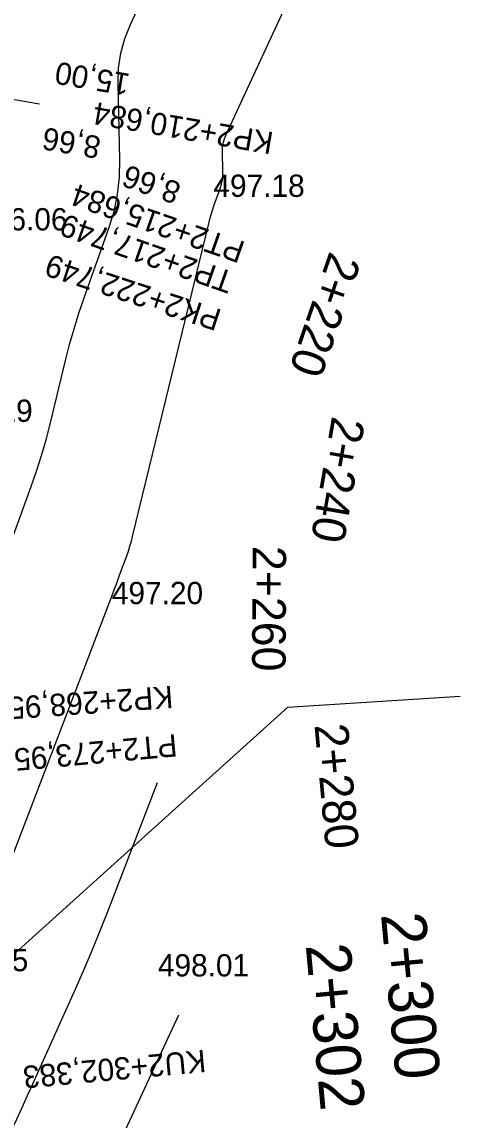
# Model space of a CAD drawing. Extents: x -636600 to -628587, y -1090963 to -1085869.
# Drawn here: x -629667.1 to -629627.9, y -1089068.4 to -1088969.9 of the extents above; entities that cross this region are included whole.
import ezdxf

# ---------------------------------------------------------------- set-up
doc = ezdxf.new("R2010")
doc.units = 0
for name, color, linetype in [('01_OBVOD PÚ', 7, 'Continuous'), ('Ex_Major Contours', 7, 'Continuous'), ('Ex_Minor Contours', 7, 'Continuous'), ('HEKTOMETRY100', 7, 'Continuous'), ('HEKTOMETRY20', 7, 'Continuous'), ('HL_BODY', 7, 'Continuous'), ('koty_vše', 7, 'Continuous'), ('POLOMERY', 7, 'Continuous')]:
    doc.layers.add(name, color=color, linetype=linetype)

msp = doc.modelspace()

# ---------------------------------------------------------------- linework, layer by layer
at = {"layer": '01_OBVOD PÚ'}
msp.add_lwpolyline([(-629740.298, -1089118.004), (-629729.323, -1089107.537), (-629702.443, -1089084.717), (-629694.333, -1089077.397), (-629684.893, -1089068.877), (-629677.843, -1089062.517), (-629643.313, -1089031.367), (-629627.88, -1089030.372)], dxfattribs=at)
at = {"layer": 'Ex_Major Contours'}
msp.add_lwpolyline([(-629675.713, -1089090.04), (-629674.975, -1089085.78), (-629674.757, -1089084.718), (-629674.474, -1089083.677), (-629674.125, -1089082.655), (-629673.712, -1089081.653), (-629671.928, -1089077.684), (-629671.48, -1089076.693), (-629671.029, -1089075.703), (-629670.576, -1089074.714), (-629670.119, -1089073.727), (-629668.094, -1089069.37), (-629667.605, -1089068.315), (-629667.12, -1089067.257), (-629666.639, -1089066.198), (-629666.161, -1089065.137), (-629662.403, -1089056.758), (-629661.63, -1089055.002), (-629660.88, -1089053.237), (-629660.154, -1089051.462), (-629659.451, -1089049.677), (-629654.986, -1089038.111)], dxfattribs=at)
at = {"layer": 'Ex_Minor Contours'}
for points in [[(-629669.62, -1089020.627), (-629666.311, -1089011.572), (-629665.827, -1089010.188), (-629665.383, -1089008.791), (-629664.977, -1089007.382), (-629664.611, -1089005.962), (-629663.226, -1089000.256), (-629662.862, -1088998.834), (-629662.461, -1088997.424), (-629662.025, -1088996.024), (-629661.552, -1088994.636), (-629659.342, -1088988.405), (-629658.881, -1088986.894), (-629658.563, -1088985.36), (-629658.387, -1088983.804), (-629658.354, -1088982.224), (-629658.517, -1088975.412), (-629658.473, -1088974.04), (-629658.275, -1088972.7), (-629657.923, -1088971.391), (-629657.417, -1088970.115), (-629655.085, -1088965.073)], [(-629669.85, -1089049.574), (-629659.026, -1089021.251), (-629658.862, -1089020.821), (-629658.7, -1089020.389), (-629658.54, -1089019.958), (-629658.381, -1089019.526), (-629657.749, -1089017.795), (-629657.597, -1089017.361), (-629657.457, -1089016.923), (-629657.33, -1089016.481), (-629657.215, -1089016.035), (-629650.403, -1088987.973), (-629650.301, -1088987.573), (-629650.188, -1088987.177), (-629650.066, -1088986.784), (-629649.933, -1088986.393), (-629649.381, -1088984.838), (-629649.262, -1088984.446), (-629649.179, -1088984.049), (-629649.134, -1088983.645), (-629649.125, -1088983.236), (-629649.165, -1088981.577), (-629649.152, -1088981.168), (-629649.093, -1088980.769), (-629648.988, -1088980.379), (-629648.837, -1088979.998), (-629642.347, -1088965.968)], [(-629653.1, -1089058.991), (-629660.738, -1089075.427), (-629661.72, -1089077.548), (-629662.695, -1089079.672), (-629663.663, -1089081.798), (-629664.625, -1089083.928), (-629667.049, -1089089.321)]]:
    msp.add_lwpolyline(points, dxfattribs=at)
at = {"layer": 'HL_BODY'}
msp.add_lwpolyline([(-629675.406, -1088975.543), (-629665.549, -1088977.228)], dxfattribs=at)
at = {"layer": 'POLOMERY'}
msp.add_lwpolyline([(-629675.406, -1088975.543), (-629665.549, -1088977.228)], dxfattribs=at)

# ---------------------------------------------------------------- texts
at = {"layer": 'HEKTOMETRY100'}
for s, p in [('2+300', (-629634.965, -1089049.934)), ('2+302', (-629641.708, -1089052.701))]:
    msp.add_text(s, height=4, rotation=275.19694, dxfattribs=at).set_placement(p)
at = {"layer": 'HEKTOMETRY20'}
for s, rotation, p in [('2+220', 250.98828, (-629639.543, -1088990.382)), ('2+240', 260.17681, (-629639.333, -1089005.183)), ('2+260', 269.72611, (-629646.463, -1089016.878)), ('2+280', 275.19694, (-629640.925, -1089032.956))]:
    msp.add_text(s, height=3, rotation=rotation, dxfattribs=at).set_placement(p)
at = {"layer": 'HL_BODY'}
for s, rotation, p in [('KP2+210,684', 170.29559, (-629644.503, -1088979.813)), ('PT2+215,684', 160.7463, (-629647.023, -1088989.679)), ('TP2+217,749', 160.7463, (-629648.022, -1088992.389)), ('PK2+222,749', 161.93996, (-629649.131, -1088995.738)), ('KP2+268,958', 184.00328, (-629653.67, -1089029.427)), ('PT2+273,958', 185.19694, (-629653.325, -1089033.764)), ('KU2+302,383', 185.19694, (-629650.75, -1089062.072))]:
    msp.add_text(s, height=2, rotation=rotation, dxfattribs=at).set_placement(p)
at = {"layer": 'koty_vše'}
for s, p in [('497.18', (-629649.979, -1088985.587)), ('496.06', (-629671.233, -1088988.597)), ('496.19', (-629674.352, -1089005.767)), ('497.20', (-629659.083, -1089022.117)), ('497.05', (-629674.743, -1089055.037)), ('498.01', (-629654.956, -1089055.507))]:
    msp.add_text(s, height=2, dxfattribs=at).set_placement(p)
at = {"layer": 'POLOMERY'}
for s, rotation, p in [('15,00', 170.29559, (-629657.365, -1088974.57)), ('8,66', 170.29559, (-629659.972, -1088980.211)), ('8,66', 160.7463, (-629652.756, -1088984.394))]:
    msp.add_text(s, height=2, rotation=rotation, dxfattribs=at).set_placement(p)

doc.saveas('drawing.dxf')
